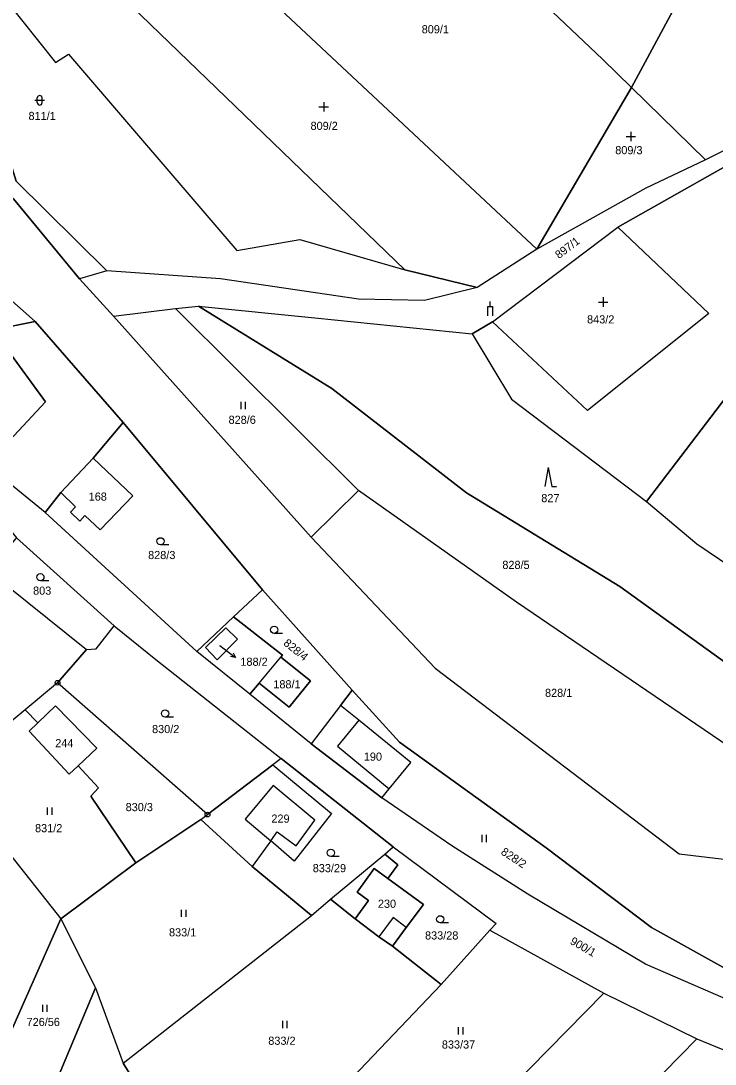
# Model space of a CAD drawing. Extents: x -654083 to -650132, y -1099819 to -1096699.
# Drawn here: x -652905.4 to -652760.5, y -1098349.3 to -1098131.4 of the extents above; entities that cross this region are included whole.
import ezdxf

# ---------------------------------------------------------------- set-up
doc = ezdxf.new("R2010")
doc.units = 0
for name, color, linetype in [('Geodetické body', 7, 'Continuous'), ('Hranice - vnitř_ kresba', 7, 'Continuous'), ('Obvody jako plochy', 7, 'Continuous'), ('Ostatní mapové značky 2', 7, 'Continuous'), ('Parcelní čísla', 7, 'Continuous'), ('Prvky pro prodl_ par_ č_', 7, 'Continuous'), ('Značky kultur', 7, 'Continuous')]:
    doc.layers.add(name, color=color, linetype=linetype)

msp = doc.modelspace()

# ---------------------------------------------------------------- linework, layer by layer
at = {"layer": 'Geodetické body'}
for centre, radius in [((-652897.78, -1098269.6), 0.5), ((-652897.78, -1098269.6), 0.001), ((-652866.48, -1098297.14), 0.5), ((-652866.48, -1098297.14), 0.001)]:
    msp.add_circle(centre, radius, dxfattribs=at)
at = {"layer": 'Hranice - vnitř_ kresba'}
for p, q in [((-652897.12, -1098229.88), (-652890.34, -1098222.72)), ((-652855.72, -1098269.66), (-652851.16, -1098264.23)), ((-652834.87, -1098277.4), (-652839.36, -1098282.88)), ((-652839.36, -1098282.88), (-652828.55, -1098291.73)), ((-652852.77, -1098291.06), (-652858.64, -1098298.07)), ((-652844.05, -1098298.27), (-652852.77, -1098291.06)), ((-652858.64, -1098298.07), (-652853.3, -1098302.63)), ((-652847.99, -1098303.65), (-652844.05, -1098298.27)), ((-652853.3, -1098302.63), (-652851.92, -1098300.71)), ((-652851.92, -1098300.71), (-652847.99, -1098303.65)), ((-652831.68, -1098308.4), (-652835.26, -1098313.34)), ((-652828.84, -1098310.49), (-652831.68, -1098308.4)), ((-652832.9, -1098315.05), (-652835.7, -1098318.88)), ((-652835.26, -1098313.34), (-652832.9, -1098315.05)), ((-652827.76, -1098318.66), (-652830.7, -1098322.66)), ((-652825.02, -1098320.71), (-652827.76, -1098318.66))]:
    msp.add_line(p, q, dxfattribs=at)
at = {"layer": 'Obvody jako plochy'}
for points in [[(-652727.7, -1098047.83), (-652737.01, -1098064.11), (-652767.02, -1098124.79), (-652778.01, -1098145.25), (-652784.04, -1098139.35), (-652841.28, -1098085.07), (-652866.77, -1098111.9), (-652894.47, -1098082.48), (-652848.3, -1098028.76), (-652836.8, -1098012.8), (-652790.77, -1097931.84), (-652769.49, -1097894.22), (-652738.51, -1097839.46), (-652734.86, -1097842.06), (-652704.24, -1097795.08), (-652617.25, -1097835.71), (-652660.73, -1097927.86), (-652654.92, -1097930.36), (-652681.23, -1097976.08)], [(-652654.92, -1097930.36), (-652630.71, -1097940.89), (-652634.14, -1097947.78), (-652631.32, -1097949.08), (-652704.92, -1098126.25), (-652704.92, -1098128.64), (-652704.62, -1098132.03), (-652704.91, -1098133.49), (-652718.79, -1098138.56), (-652762.54, -1098160.36), (-652778.01, -1098145.25), (-652767.02, -1098124.79), (-652737.01, -1098064.11), (-652727.7, -1098047.83), (-652681.23, -1097976.08)], [(-652964.91, -1098091.06), (-652936.61, -1098123.36), (-652922.98, -1098130.17), (-652912.71, -1098144.71), (-652906.4, -1098164.85), (-652887.47, -1098183.54), (-652893.23, -1098185.24), (-652906.99, -1098168.54), (-652940.91, -1098130.87), (-653001.74, -1098050.56), (-653006.39, -1098039.49), (-653002.23, -1098043.75), (-653002.01, -1098044.84), (-653000.6, -1098046.56), (-652987.25, -1098065.01), (-652985.49, -1098067.13), (-652981.58, -1098071.85), (-652973.42, -1098084.42), (-652967.92, -1098092.9)], [(-652825.33, -1098183.34), (-652882.35, -1098128.31), (-652938.91, -1098065.46), (-652934.7, -1098072.57), (-652944.94, -1098078.84), (-652930.2, -1098099.86), (-652898.24, -1098140.05), (-652895.53, -1098138.3), (-652860.37, -1098179.33), (-652847.2, -1098177.03)], [(-652860.37, -1098179.33), (-652847.2, -1098177.03), (-652825.33, -1098183.34), (-652810.18, -1098187.08), (-652821.22, -1098189.78), (-652834.98, -1098189.5), (-652863.77, -1098185.22), (-652887.47, -1098183.54), (-652906.4, -1098164.85), (-652912.71, -1098144.71), (-652922.98, -1098130.17), (-652936.61, -1098123.36), (-652964.91, -1098091.06), (-652955.6, -1098085.37), (-652944.94, -1098078.84), (-652930.2, -1098099.86), (-652898.24, -1098140.05), (-652895.53, -1098138.3)], [(-652841.28, -1098085.07), (-652784.04, -1098139.35), (-652778.01, -1098145.25), (-652797.76, -1098179.07), (-652853.43, -1098126.88), (-652866.77, -1098111.9)], [(-652866.77, -1098111.9), (-652853.43, -1098126.88), (-652797.76, -1098179.07), (-652810.18, -1098187.08), (-652825.33, -1098183.34), (-652882.35, -1098128.31)], [(-652752.99, -1098158.73), (-652726.95, -1098147.71), (-652718.26, -1098143.95), (-652715.01, -1098142.54), (-652716.09, -1098142.21), (-652705.09, -1098134.43), (-652704.91, -1098133.49), (-652718.79, -1098138.56), (-652762.54, -1098160.36), (-652775, -1098166.28), (-652797.76, -1098179.07), (-652810.18, -1098187.08), (-652821.22, -1098189.78), (-652834.98, -1098189.5), (-652863.77, -1098185.22), (-652887.47, -1098183.54), (-652893.23, -1098185.24), (-652886.09, -1098193.05), (-652873.18, -1098191.44), (-652868.36, -1098190.93), (-652844.09, -1098193.37), (-652811.27, -1098196.72), (-652807.01, -1098194.21), (-652780.84, -1098174.44)], [(-652710.96, -1098147.92), (-652711.07, -1098143.77), (-652715.01, -1098142.54), (-652718.26, -1098143.95), (-652726.95, -1098147.71), (-652752.99, -1098158.73), (-652780.84, -1098174.44), (-652761.85, -1098192.5), (-652787.14, -1098212.72), (-652807.01, -1098194.21), (-652811.27, -1098196.72), (-652803.01, -1098210.34), (-652774.84, -1098231.74), (-652711.56, -1098148.7)], [(-652778.01, -1098145.25), (-652762.54, -1098160.36), (-652775, -1098166.28), (-652797.76, -1098179.07)], [(-652787.14, -1098212.72), (-652807.01, -1098194.21), (-652780.84, -1098174.44), (-652761.85, -1098192.5)], [(-652902.43, -1098194.12), (-652910.83, -1098195.85), (-652911.98, -1098194.81), (-652921.78, -1098193.71), (-652933.7, -1098198.95), (-652945.6, -1098193.8), (-652940.14, -1098193.04), (-652909.24, -1098188.18)], [(-652754.73, -1098268.05), (-652731.46, -1098279.86), (-652740.64, -1098294.57), (-652801.96, -1098252.78), (-652834.98, -1098229.48), (-652873.18, -1098191.44), (-652868.36, -1098190.93), (-652840.57, -1098208.12), (-652812.45, -1098229.96), (-652780.41, -1098249.53)], [(-652868.36, -1098190.93), (-652844.09, -1098193.37), (-652811.27, -1098196.72), (-652803.01, -1098210.34), (-652774.84, -1098231.74), (-652764.33, -1098240.59), (-652738.55, -1098258.03), (-652718.67, -1098269.92), (-652720.09, -1098272.79), (-652725.22, -1098269.86), (-652731.46, -1098279.86), (-652754.73, -1098268.05), (-652780.41, -1098249.53), (-652812.45, -1098229.96), (-652840.57, -1098208.12)], [(-652844.83, -1098239.19), (-652886.09, -1098193.05), (-652873.18, -1098191.44), (-652834.98, -1098229.48)], [(-652894.01, -1098232.83), (-652897.12, -1098229.88), (-652900.37, -1098234.02), (-652912.62, -1098224.07), (-652900.33, -1098210.94), (-652908.74, -1098199.34), (-652910.83, -1098195.85), (-652902.43, -1098194.12), (-652884.09, -1098215.25), (-652890.34, -1098222.72), (-652882.1, -1098230.56), (-652888.87, -1098237.69), (-652892.06, -1098234.68), (-652893.16, -1098235.84), (-652895.11, -1098233.99)], [(-652908.74, -1098199.34), (-652900.33, -1098210.94), (-652912.62, -1098224.07), (-652913.77, -1098223.08), (-652920.54, -1098219.25), (-652933.63, -1098209.39), (-652930.14, -1098207.39), (-652931.64, -1098205.84), (-652923.57, -1098197.73), (-652919.83, -1098201.39), (-652915.4, -1098205.73)], [(-652884.09, -1098215.25), (-652854.98, -1098250.17), (-652861.05, -1098255.86), (-652868.73, -1098263.07), (-652900.37, -1098234.02), (-652897.12, -1098229.88), (-652894.01, -1098232.83), (-652895.11, -1098233.99), (-652893.16, -1098235.84), (-652892.06, -1098234.68), (-652888.87, -1098237.69), (-652882.1, -1098230.56), (-652890.34, -1098222.72)], [(-652894.01, -1098232.83), (-652897.12, -1098229.88), (-652890.34, -1098222.72), (-652882.1, -1098230.56), (-652888.87, -1098237.69), (-652892.06, -1098234.68), (-652893.16, -1098235.84), (-652895.11, -1098233.99)], [(-652818.94, -1098266.58), (-652768.04, -1098305.36), (-652748.77, -1098307.6), (-652740.64, -1098294.57), (-652801.96, -1098252.78), (-652834.98, -1098229.48), (-652844.83, -1098239.19)], [(-652889.75, -1098262.55), (-652885.98, -1098257.7), (-652906.36, -1098239.36), (-652906.53, -1098239.55), (-652911.17, -1098244.88), (-652912.33, -1098246.13), (-652891.72, -1098262.63)], [(-652854.98, -1098250.17), (-652836.28, -1098271.18), (-652838.73, -1098274.38), (-652844.84, -1098282.35), (-652857.68, -1098271.98), (-652855.72, -1098269.66), (-652849.41, -1098274.69), (-652844.96, -1098269.23), (-652851.16, -1098264.23), (-652850.84, -1098263.84), (-652861.05, -1098255.86)], [(-652849.41, -1098274.69), (-652855.72, -1098269.66), (-652857.68, -1098271.98), (-652868.73, -1098263.07), (-652861.05, -1098255.86), (-652850.84, -1098263.84), (-652851.16, -1098264.23), (-652844.96, -1098269.23)], [(-652851.14, -1098285.4), (-652852.83, -1098286.75), (-652866.48, -1098297.14), (-652897.78, -1098269.6), (-652891.72, -1098262.63), (-652889.75, -1098262.55), (-652885.98, -1098257.7), (-652877.27, -1098264.75)], [(-652864.44, -1098264.81), (-652866.88, -1098262.23), (-652862.63, -1098258.12), (-652860.21, -1098260.5)], [(-652864.44, -1098264.81), (-652866.88, -1098262.23), (-652862.63, -1098258.12), (-652860.21, -1098260.5)], [(-652862.63, -1098258.12), (-652860.21, -1098260.5), (-652864.44, -1098264.81), (-652866.88, -1098262.23)], [(-652855.72, -1098269.66), (-652851.16, -1098264.23), (-652844.96, -1098269.23), (-652849.41, -1098274.69)], [(-652866.48, -1098297.14), (-652897.78, -1098269.6), (-652904.52, -1098275.23), (-652901.93, -1098277.99), (-652898.22, -1098274.42), (-652889.56, -1098283.23), (-652893.51, -1098286.98), (-652889.26, -1098291.55), (-652890.85, -1098293.29), (-652881.45, -1098307.21), (-652867.86, -1098298.19)], [(-652773.8, -1098320.71), (-652737.17, -1098341.14), (-652738.94, -1098344.05), (-652775.06, -1098328.39), (-652799.6, -1098313.75), (-652815.48, -1098303.64), (-652830.12, -1098293.65), (-652828.55, -1098291.73), (-652824.06, -1098286.25), (-652834.87, -1098277.4), (-652838.73, -1098274.38), (-652836.28, -1098271.18), (-652826.4, -1098281.98), (-652795.83, -1098304.08)], [(-652903.7, -1098279.7), (-652901.93, -1098277.99), (-652904.52, -1098275.23), (-652920.62, -1098288.6), (-652908.87, -1098304.04), (-652897.13, -1098318.91), (-652881.45, -1098307.21), (-652890.85, -1098293.29), (-652889.26, -1098291.55), (-652893.51, -1098286.98), (-652895.33, -1098288.71)], [(-652901.93, -1098277.99), (-652898.22, -1098274.42), (-652889.56, -1098283.23), (-652893.51, -1098286.98), (-652895.33, -1098288.71), (-652903.7, -1098279.7)], [(-652901.93, -1098277.99), (-652898.22, -1098274.42), (-652889.56, -1098283.23), (-652893.51, -1098286.98), (-652895.33, -1098288.71), (-652903.7, -1098279.7)], [(-652824.06, -1098286.25), (-652834.87, -1098277.4), (-652838.73, -1098274.38), (-652844.84, -1098282.35), (-652830.12, -1098293.65), (-652828.55, -1098291.73)], [(-652824.06, -1098286.25), (-652834.87, -1098277.4), (-652839.36, -1098282.88), (-652828.55, -1098291.73)], [(-652852.83, -1098286.75), (-652840.62, -1098296.93), (-652848.38, -1098306.84), (-652853.3, -1098302.63), (-652857.15, -1098307.99), (-652867.86, -1098298.19), (-652866.48, -1098297.14)], [(-652829.49, -1098305.41), (-652827.73, -1098303.86), (-652851.14, -1098285.4), (-652852.83, -1098286.75), (-652840.62, -1098296.93), (-652848.38, -1098306.84), (-652853.3, -1098302.63), (-652857.15, -1098307.99), (-652844.78, -1098318.24), (-652840.78, -1098314.79)], [(-652853.3, -1098302.63), (-652851.92, -1098300.71), (-652847.99, -1098303.65), (-652844.05, -1098298.27), (-652852.77, -1098291.06), (-652858.64, -1098298.07)], [(-652857.15, -1098307.99), (-652867.86, -1098298.19), (-652881.45, -1098307.21), (-652897.13, -1098318.91), (-652889.88, -1098333.3), (-652884.12, -1098349.03), (-652844.78, -1098318.24)], [(-652908.87, -1098304.04), (-652897.13, -1098318.91), (-652911.77, -1098351.97), (-652921.53, -1098334.24)], [(-652806.27, -1098319.89), (-652807.57, -1098321.29), (-652817.74, -1098332.66), (-652827.9, -1098324.65), (-652825.02, -1098320.71), (-652821.43, -1098315.89), (-652828.84, -1098310.49), (-652826.78, -1098307.64), (-652829.49, -1098305.41), (-652827.73, -1098303.86)], [(-652821.43, -1098315.89), (-652825.02, -1098320.71), (-652827.9, -1098324.65), (-652830.7, -1098322.66), (-652835.7, -1098318.88), (-652840.78, -1098314.79), (-652829.49, -1098305.41), (-652826.78, -1098307.64), (-652828.84, -1098310.49)], [(-652827.76, -1098318.66), (-652830.7, -1098322.66), (-652835.7, -1098318.88), (-652832.9, -1098315.05), (-652835.26, -1098313.34), (-652831.68, -1098308.4), (-652828.84, -1098310.49), (-652821.43, -1098315.89), (-652825.02, -1098320.71)], [(-652835.7, -1098318.88), (-652830.7, -1098322.66), (-652827.9, -1098324.65), (-652817.74, -1098332.66), (-652840.43, -1098356.41), (-652865.49, -1098380.98), (-652870.21, -1098371.41), (-652884.12, -1098349.03), (-652844.78, -1098318.24), (-652840.78, -1098314.79)], [(-652897.13, -1098318.91), (-652889.88, -1098333.3), (-652903.75, -1098366.5), (-652911.77, -1098351.97)], [(-652783.73, -1098334.44), (-652822.22, -1098373.63), (-652840.43, -1098356.41), (-652817.74, -1098332.66), (-652807.57, -1098321.29)], [(-652889.88, -1098333.3), (-652884.12, -1098349.03), (-652870.21, -1098371.41), (-652883.3, -1098401.85), (-652903.75, -1098366.5)], [(-652764.36, -1098343.95), (-652816.55, -1098397.21), (-652830.35, -1098381.91), (-652822.22, -1098373.63), (-652783.73, -1098334.44)], [(-652745.73, -1098351.66), (-652790.93, -1098396.12), (-652805.36, -1098410.75), (-652816.55, -1098397.21), (-652764.36, -1098343.95)]]:
    msp.add_lwpolyline(points, close=True, dxfattribs=at)
for points in [[(-653147.91, -1097892.43), (-653087.66, -1097949.15), (-653051.69, -1097985.74), (-653044.45, -1097994.63), (-653022.76, -1098022.08), (-653010.09, -1098039.2), (-653001.74, -1098050.56), (-652940.91, -1098130.87), (-652906.99, -1098168.54), (-652893.23, -1098185.24), (-652886.09, -1098193.05), (-652844.83, -1098239.19), (-652818.94, -1098266.58), (-652768.04, -1098305.36), (-652748.77, -1098307.6), (-652729.64, -1098315.8), (-652661.4, -1098344.97)], [(-652711.56, -1098148.7), (-652774.84, -1098231.74), (-652764.33, -1098240.59), (-652738.55, -1098258.03)], [(-652631.34, -1098381.55), (-652704.64, -1098360.24), (-652738.94, -1098344.05), (-652737.17, -1098341.14), (-652773.8, -1098320.71), (-652795.83, -1098304.08), (-652826.4, -1098281.98), (-652836.28, -1098271.18), (-652854.98, -1098250.17), (-652884.09, -1098215.25), (-652902.43, -1098194.12), (-652909.24, -1098188.18), (-652940.14, -1098193.04), (-652950.77, -1098179.85)], [(-652631.34, -1098381.55), (-652704.64, -1098360.24), (-652738.94, -1098344.05), (-652775.06, -1098328.39), (-652799.6, -1098313.75), (-652815.48, -1098303.64), (-652830.12, -1098293.65), (-652844.84, -1098282.35), (-652857.68, -1098271.98), (-652868.73, -1098263.07), (-652900.37, -1098234.02), (-652912.62, -1098224.07), (-652913.77, -1098223.08), (-652916.99, -1098226.37), (-652906.36, -1098239.36), (-652885.98, -1098257.7), (-652877.27, -1098264.75), (-652851.14, -1098285.4), (-652827.73, -1098303.86), (-652806.27, -1098319.89), (-652807.57, -1098321.29), (-652783.73, -1098334.44), (-652764.36, -1098343.95), (-652745.73, -1098351.66)], [(-652912.33, -1098246.13), (-652891.72, -1098262.63), (-652897.78, -1098269.6), (-652904.52, -1098275.23), (-652920.62, -1098288.6)]]:
    msp.add_lwpolyline(points, dxfattribs=at)
at = {"layer": 'Ostatní mapové značky 2'}
msp.add_line((-652807.51, -1098190.98), (-652807.51, -1098189.98), dxfattribs=at)
msp.add_lwpolyline([(-652808.01, -1098192.98), (-652808.01, -1098190.98), (-652807.01, -1098190.98), (-652807.01, -1098192.98)], dxfattribs=at)
at = {"layer": 'Prvky pro prodl_ par_ č_'}
for p, q in [((-652863.94, -1098261.8), (-652863, -1098262.53)), ((-652863, -1098262.53), (-652860.62, -1098264.36))]:
    msp.add_line(p, q, dxfattribs=at)
msp.add_lwpolyline([(-652861.11, -1098263.36), (-652860.62, -1098264.36), (-652861.72, -1098264.15)], dxfattribs=at)
at = {"layer": 'Značky kultur'}
for p, q in [((-652902.01, -1098148.44), (-652902.01, -1098147.44)), ((-652901.01, -1098148.44), (-652901.01, -1098147.44)), ((-652902.51, -1098147.94), (-652900.51, -1098147.94)), ((-652843.23, -1098149.32), (-652841.23, -1098149.32)), ((-652842.23, -1098148.32), (-652842.23, -1098150.32)), ((-652779.12, -1098155.51), (-652777.12, -1098155.51)), ((-652778.12, -1098154.51), (-652778.12, -1098156.51)), ((-652784.9, -1098190.1), (-652782.9, -1098190.1)), ((-652783.9, -1098189.1), (-652783.9, -1098191.1)), ((-652859.55, -1098210.94), (-652859.55, -1098212.44)), ((-652858.53, -1098212.44), (-652858.53, -1098210.94)), ((-652795.37, -1098224.61), (-652796.1, -1098228.61)), ((-652795.37, -1098224.61), (-652794.64, -1098228.61)), ((-652794.64, -1098228.61), (-652793.64, -1098228.61)), ((-652874.55, -1098240.8), (-652876.3, -1098240.8)), ((-652899.62, -1098248.31), (-652901.37, -1098248.31)), ((-652850.83, -1098259.29), (-652852.58, -1098259.29)), ((-652873.59, -1098276.78), (-652875.34, -1098276.78)), ((-652899.96, -1098295.67), (-652899.96, -1098297.17)), ((-652898.94, -1098297.17), (-652898.94, -1098295.67)), ((-652809.25, -1098301.39), (-652809.25, -1098302.89)), ((-652808.22, -1098302.89), (-652808.22, -1098301.39)), ((-652838.99, -1098305.88), (-652840.74, -1098305.88)), ((-652871.96, -1098317.01), (-652871.96, -1098318.51)), ((-652870.94, -1098318.51), (-652870.94, -1098317.01)), ((-652816.16, -1098319.75), (-652817.91, -1098319.75)), ((-652900.96, -1098336.86), (-652900.96, -1098338.36)), ((-652899.94, -1098338.36), (-652899.94, -1098336.86)), ((-652850.86, -1098340.24), (-652850.86, -1098341.74)), ((-652849.83, -1098341.74), (-652849.83, -1098340.24)), ((-652814.14, -1098341.57), (-652814.14, -1098343.07)), ((-652813.11, -1098343.07), (-652813.11, -1098341.57))]:
    msp.add_line(p, q, dxfattribs=at)
for centre in [(-652876.3, -1098240.05), (-652901.37, -1098247.56), (-652852.58, -1098258.54), (-652875.34, -1098276.03), (-652840.74, -1098305.13), (-652817.91, -1098319)]:
    msp.add_circle(centre, 0.75, dxfattribs=at)
for centre, start, end in [((-652901.51, -1098147.44), 0, 180), ((-652901.51, -1098148.44), 180, 0)]:
    msp.add_arc(centre, 0.5, start, end, dxfattribs=at)

# ---------------------------------------------------------------- texts
at = {"layer": 'Parcelní čísla'}
for s, height, p in [('809/1', 1.7, (-652821.78, -1098133.96)), ('811/1', 1.7, (-652903.84, -1098152.06)), ('809/2', 1.7, (-652844.98, -1098154.13)), ('809/3', 1.7, (-652781.38, -1098159.21)), ('843/2', 1.7, (-652787.26, -1098194.55)), ('828/6', 1.7, (-652862.09, -1098215.53)), ('168', 1.7, (-652891.29, -1098231.57)), ('827', 1.7, (-652796.82, -1098231.89)), ('828/3', 1.7, (-652878.88, -1098243.77)), ('828/5', 1.7, (-652804.94, -1098245.83)), ('803', 1.7, (-652902.89, -1098251.21)), ('188/2', 0.1, (-652864.11, -1098261.8)), ('188/1', 1.7, (-652852.75, -1098270.77)), ('828/1', 1.7, (-652796.04, -1098272.56)), ('830/2', 1.7, (-652878.06, -1098280.12)), ('244', 1.7, (-652898.27, -1098283.06)), ('190', 1.7, (-652833.86, -1098285.88)), ('830/3', 1.7, (-652883.57, -1098296.42)), ('229', 1.7, (-652853.15, -1098298.83)), ('831/2', 1.7, (-652902.48, -1098300.82)), ('833/29', 1.7, (-652844.52, -1098309.17)), ('230', 1.7, (-652830.92, -1098316.61)), ('833/1', 1.7, (-652874.52, -1098322.58)), ('833/28', 1.7, (-652821.08, -1098323.23)), ('726/56', 1.7, (-652904.25, -1098341.3)), ('833/2', 1.7, (-652853.8, -1098345.22)), ('833/37', 1.7, (-652817.57, -1098346.01))]:
    msp.add_text(s, height=height, dxfattribs=at).set_placement(p)
for s, rotation, p in [('897/1', 37.251, (-652793.13, -1098181.14)), ('828/4', 321.219, (-652850.78, -1098261.59)), ('828/2', 326.754, (-652805.39, -1098305.31)), ('900/1', 330.048, (-652790.96, -1098324.05))]:
    msp.add_text(s, height=1.7, rotation=rotation, dxfattribs=at).set_placement(p)
at = {"layer": 'Prvky pro prodl_ par_ č_'}
msp.add_text('188/2', height=1.7, dxfattribs=at).set_placement((-652859.62, -1098266.06))

doc.saveas('drawing.dxf')
